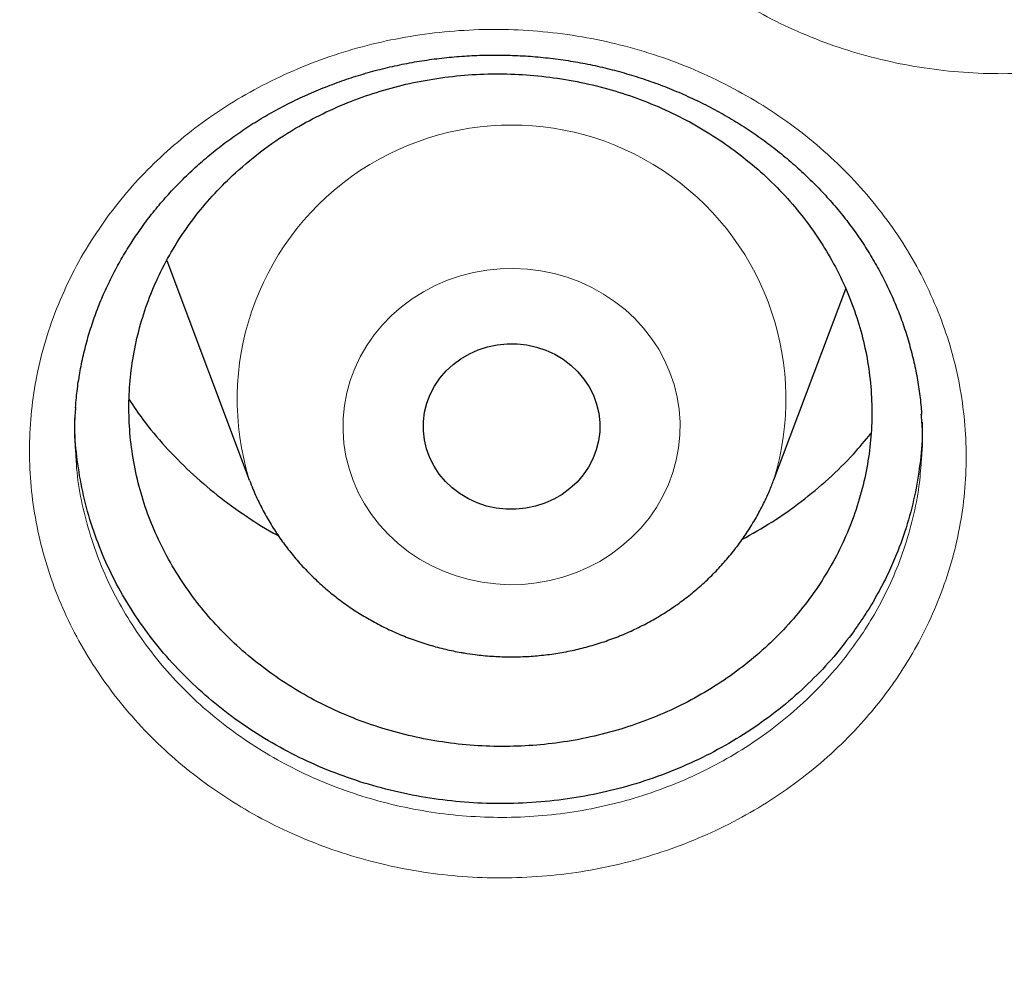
# Model space of a CAD drawing. Header units: millimetres. Extents: x 8 to 949, y 12 to 889.
# Tile 403 of 555: x 621.26 to 625.72, y 821.56 to 825.93. Entities that reach past the tile are written whole.
import ezdxf

# ---------------------------------------------------------------- set-up
doc = ezdxf.new("R2010")
doc.units = ezdxf.units.MM

msp = doc.modelspace()

# ---------------------------------------------------------------- linework, layer by layer
at = {"color": 7, "linetype": 'Continuous', "lineweight": 30}
for p, q in [((621.9241, 824.8396), (622.2979, 823.8462)), ((624.674, 823.8462), (624.9998, 824.712)), ((622.2989, 823.8435), (622.2979, 823.8462))]:
    msp.add_line(p, q, dxfattribs=at)
at = {"color": 252, "linetype": 'Continuous', "lineweight": 0, "flags": 128}
msp.add_lwpolyline([(623.3533, 823.3821), (623.2933, 823.3944), (623.2344, 823.4112), (623.1772, 823.4324), (623.122, 823.4578), (623.0692, 823.4873), (623.019, 823.5207), (622.9719, 823.5578), (622.9282, 823.5983), (622.888, 823.642), (622.8517, 823.6886), (622.8196, 823.7378), (622.7917, 823.7892), (622.7684, 823.8426), (622.7497, 823.8976), (622.7358, 823.9538), (622.7267, 824.0109), (622.7226, 824.0684), (622.7234, 824.1261), (622.7292, 824.1836), (622.7399, 824.2404), (622.7554, 824.2962), (622.7756, 824.3507), (622.8005, 824.4035), (622.8298, 824.4542), (622.8634, 824.5025), (622.901, 824.5482), (622.9424, 824.5909), (622.9873, 824.6303), (623.0354, 824.6662), (623.0865, 824.6983), (623.1402, 824.7265), (623.1961, 824.7505), (623.2539, 824.7702), (623.3132, 824.7855), (623.3736, 824.7963), (623.4347, 824.8025), (623.4962, 824.8041), (623.5576, 824.801), (623.6186, 824.7932), (623.6786, 824.7809), (623.7375, 824.7641), (623.7947, 824.743), (623.8499, 824.7175), (623.9027, 824.688), (623.9529, 824.6546), (624, 824.6175), (624.0438, 824.577), (624.0839, 824.5333), (624.1202, 824.4867), (624.1524, 824.4375), (624.1802, 824.3861), (624.2035, 824.3327), (624.2222, 824.2777), (624.2362, 824.2215), (624.2452, 824.1645), (624.2493, 824.1069), (624.2485, 824.0492), (624.2427, 823.9918), (624.232, 823.9349), (624.2165, 823.8791), (624.1963, 823.8246), (624.1714, 823.7719), (624.1421, 823.7211), (624.1085, 823.6728), (624.0709, 823.6271), (624.0295, 823.5845), (623.9846, 823.5451), (623.9365, 823.5092), (623.8854, 823.477), (623.8317, 823.4489), (623.7758, 823.4248), (623.718, 823.4051), (623.6587, 823.3898), (623.5983, 823.379), (623.5372, 823.3728), (623.4757, 823.3713), (623.4143, 823.3744), (623.3533, 823.3821)], dxfattribs=at)
at = {"color": 7, "linetype": 'Continuous', "lineweight": 30, "flags": 128}
msp.add_lwpolyline([(623.4165, 823.7181), (623.3728, 823.7277), (623.3306, 823.7419), (623.2903, 823.7603), (623.2525, 823.783), (623.2176, 823.8094), (623.186, 823.8393), (623.1583, 823.8724), (623.1347, 823.9082), (623.1155, 823.9462), (623.1009, 823.986), (623.0912, 824.0271), (623.0865, 824.069), (623.0867, 824.111), (623.092, 824.1528), (623.1023, 824.1938), (623.1174, 824.2334), (623.1371, 824.2712), (623.1612, 824.3067), (623.1894, 824.3395), (623.2213, 824.369), (623.2565, 824.3951), (623.2947, 824.4172), (623.3352, 824.4353), (623.3776, 824.4489), (623.4214, 824.458), (623.466, 824.4625), (623.5109, 824.4622), (623.5554, 824.4572), (623.5991, 824.4476), (623.6413, 824.4335), (623.6816, 824.415), (623.7195, 824.3924), (623.7543, 824.3659), (623.7859, 824.336), (623.8136, 824.3029), (623.8372, 824.2671), (623.8565, 824.2291), (623.871, 824.1893), (623.8807, 824.1482), (623.8855, 824.1064), (623.8852, 824.0643), (623.8799, 824.0225), (623.8696, 823.9815), (623.8545, 823.9419), (623.8348, 823.9041), (623.8107, 823.8686), (623.7825, 823.8359), (623.7506, 823.8063), (623.7154, 823.7803), (623.6773, 823.7581), (623.6367, 823.7401), (623.5943, 823.7264), (623.5505, 823.7173), (623.5059, 823.7129), (623.461, 823.7131), (623.4165, 823.7181)], dxfattribs=at)
at = {"color": 252, "linetype": 'Continuous', "lineweight": 0}
msp.add_arc((623.486, 824.2109), 1.2428, 342.9473, 197.0631, dxfattribs=at)
for points, knots in [([(628.0008, 880.2977), (627.5042, 880.2918), (626.5111, 880.2799), (625.0242, 880.1843), (623.5431, 880.0318), (622.0707, 879.8172), (620.6184, 879.544), (619.1888, 879.2136), (617.7842, 878.828), (616.3987, 878.3858), (615.0266, 877.8848), (613.6709, 877.3249), (612.3348, 876.706), (611.0291, 876.0325), (609.7561, 875.3058), (608.5258, 874.5319), (607.3398, 873.7134), (606.1995, 872.8528), (605.0998, 871.9468), (604.0365, 870.9914), (603.0124, 869.9874), (602.0305, 868.9358), (601.0988, 867.8448), (600.2192, 866.7164), (599.3982, 865.5597), (598.6363, 864.3776), (597.9338, 863.1732), (597.2873, 861.9413), (596.6947, 860.6768), (596.1581, 859.3816), (595.6798, 858.0575), (595.2641, 856.715), (594.9117, 855.3567), (594.625, 853.9933), (594.4032, 852.6277), (594.2455, 851.2627), (594.1508, 849.8925), (594.119, 848.5115), (594.1515, 847.1222), (594.2498, 845.7272), (594.4133, 844.3376), (594.6418, 842.9562), (594.933, 841.5936), (595.2851, 840.2524), (595.6962, 838.9346), (596.1675, 837.6347), (596.7015, 836.3474), (597.2982, 835.0755), (597.958, 833.822), (598.6759, 832.597), (599.4504, 831.4027), (600.2753, 830.2484), (601.1477, 829.1357), (602.065, 828.0658), (603.0306, 827.0341), (604.049, 826.0365), (605.1191, 825.0757), (606.24, 824.1545), (607.4029, 823.2804), (608.6056, 822.4551), (609.8385, 821.6849), (611.0984, 820.9701), (612.3822, 820.311), (613.6952, 819.7045), (615.043, 819.1484), (616.4236, 818.645), (617.8348, 818.1963), (619.2658, 817.8063), (620.7136, 817.4757), (622.1668, 817.2067), (623.6223, 816.9986), (625.0773, 816.8507), (626.5377, 816.7618), (628.0097, 816.7319), (629.4905, 816.7625), (630.9774, 816.8546), (632.4585, 817.008), (633.9309, 817.2224), (635.3833, 817.4957), (636.8129, 817.826), (638.2174, 818.2117), (639.6029, 818.6539), (640.975, 819.1548), (642.3307, 819.7147), (643.6668, 820.3337), (644.9726, 821.0072), (646.2455, 821.7339), (647.4758, 822.5078), (648.6618, 823.3263), (649.8022, 824.1869), (650.9018, 825.0928), (651.9652, 826.0483), (652.9893, 827.0523), (653.9712, 828.1038), (654.9028, 829.1949), (655.7825, 830.3233), (656.6035, 831.48), (657.3653, 832.662), (658.0678, 833.8665), (658.7143, 835.0983), (659.307, 836.3628), (659.8436, 837.6581), (660.3218, 838.9821), (660.7375, 840.3246), (661.0899, 841.683), (661.3766, 843.0464), (661.5984, 844.412), (661.7561, 845.777), (661.8509, 847.1471), (661.8827, 848.5281), (661.8501, 849.9175), (661.7519, 851.3124), (661.5883, 852.702), (661.3599, 854.0835), (661.0686, 855.446), (660.7165, 856.7873), (660.3054, 858.105), (659.8341, 859.4049), (659.3002, 860.6922), (658.7034, 861.9641), (658.0436, 863.2176), (657.3258, 864.4427), (656.5512, 865.637), (655.7263, 866.7912), (654.8539, 867.904), (653.9367, 868.9738), (652.971, 870.0055), (651.9526, 871.0032), (650.8825, 871.964), (649.7616, 872.8852), (648.5987, 873.7593), (647.396, 874.5845), (646.1631, 875.3548), (644.9032, 876.0696), (643.6194, 876.7287), (642.3064, 877.3352), (640.9586, 877.8912), (639.578, 878.3947), (638.1668, 878.8433), (636.7358, 879.2334), (635.288, 879.564), (633.8348, 879.8329), (632.3793, 880.0412), (630.9243, 880.1883), (629.4639, 880.2805), (628.4885, 880.292), (628.0008, 880.2977)], [0, 0, 0, 0, 0.007, 0.014, 0.021, 0.028, 0.035, 0.041875, 0.04875, 0.055625, 0.0625, 0.0695, 0.0765, 0.0835, 0.0905, 0.0975, 0.104375, 0.11125, 0.118125, 0.125, 0.132, 0.139, 0.146, 0.153, 0.16, 0.166875, 0.17375, 0.180625, 0.1875, 0.1945, 0.2015, 0.2085, 0.2155, 0.2225, 0.229375, 0.23625, 0.243125, 0.25, 0.257, 0.264, 0.271, 0.278, 0.285, 0.291875, 0.29875, 0.305625, 0.3125, 0.3195, 0.3265, 0.3335, 0.3405, 0.3475, 0.354375, 0.36125, 0.368125, 0.375, 0.382, 0.389, 0.396, 0.403, 0.41, 0.416875, 0.42375, 0.430625, 0.4375, 0.4445, 0.4515, 0.4585, 0.4655, 0.4725, 0.479375, 0.48625, 0.493125, 0.5, 0.507, 0.514, 0.521, 0.528, 0.535, 0.541875, 0.54875, 0.555625, 0.5625, 0.5695, 0.5765, 0.5835, 0.5905, 0.5975, 0.604375, 0.61125, 0.618125, 0.625, 0.632, 0.639, 0.646, 0.653, 0.66, 0.666875, 0.67375, 0.680625, 0.6875, 0.6945, 0.7015, 0.7085, 0.7155, 0.7225, 0.729375, 0.73625, 0.743125, 0.75, 0.757, 0.764, 0.771, 0.778, 0.785, 0.791875, 0.79875, 0.805625, 0.8125, 0.8195, 0.8265, 0.8335, 0.8405, 0.8475, 0.854375, 0.86125, 0.868125, 0.875, 0.882, 0.889, 0.896, 0.903, 0.91, 0.916875, 0.92375, 0.930625, 0.9375, 0.9445, 0.9515, 0.9585, 0.9655, 0.9725, 0.979375, 0.98625, 0.993125, 1, 1, 1, 1]), ([(623.9028, 828.6542), (623.9346, 828.6977), (623.9982, 828.7847), (624.1083, 828.9058), (624.2278, 829.0189), (624.3586, 829.124), (624.5006, 829.2197), (624.6529, 829.3053), (624.8125, 829.3791), (624.9782, 829.4403), (625.1489, 829.4881), (625.3235, 829.5227), (625.5007, 829.544), (625.6792, 829.5517), (625.8579, 829.5454), (626.0357, 829.5254), (626.2111, 829.492), (626.3825, 829.4454), (626.5487, 829.3857), (626.7089, 829.3135), (626.8621, 829.2295), (627.0071, 829.1342), (627.1426, 829.0277), (627.2682, 828.9111), (627.3828, 828.7853), (627.4852, 828.6515), (627.5746, 828.5103), (627.6507, 828.3627), (627.7132, 828.2099), (627.7615, 828.053), (627.7947, 827.8927), (627.8131, 827.7302), (627.8166, 827.5669), (627.8052, 827.4041), (627.7783, 827.2428), (627.7366, 827.084), (627.6805, 826.929), (627.6145, 826.7878), (627.5415, 826.6605), (627.4645, 826.5462), (627.3728, 826.4292), (627.2643, 826.3115), (627.1376, 826.1954), (627.0007, 826.0894), (626.8547, 825.9946), (626.7004, 825.912), (626.5392, 825.8413), (626.372, 825.7831), (626.2001, 825.738), (626.0244, 825.7065), (625.8462, 825.6886), (625.6668, 825.6843), (625.4881, 825.6938), (625.3111, 825.7172), (625.1369, 825.7541), (624.9666, 825.8039), (624.8016, 825.8665), (624.6429, 825.9418), (624.4915, 826.0291), (624.3485, 826.1275), (624.2152, 826.2363), (624.0926, 826.3552), (623.9813, 826.483), (623.882, 826.6188), (623.7956, 826.7615), (623.7229, 826.9105), (623.6641, 827.0647), (623.6195, 827.2228), (623.5897, 827.3834), (623.5752, 827.5457), (623.5755, 827.7087), (623.5906, 827.871), (623.6211, 828.0335), (623.6678, 828.1951), (623.7308, 828.3545), (623.8077, 828.509), (623.8711, 828.6059), (623.9028, 828.6542)], [0, 0, 0, 0, 0.0129287, 0.0259004, 0.0388723, 0.0518013, 0.0652144, 0.0786758, 0.0921372, 0.1055504, 0.1189289, 0.1323552, 0.1457818, 0.1591609, 0.1725591, 0.1860055, 0.1994519, 0.2128501, 0.2262057, 0.2396085, 0.2530109, 0.2663659, 0.2797675, 0.2932171, 0.3066666, 0.320068, 0.3334503, 0.3468801, 0.3603096, 0.3736916, 0.3871119, 0.4005802, 0.4140487, 0.4274693, 0.4408968, 0.4543724, 0.4678481, 0.4812757, 0.492332, 0.5034016, 0.5144576, 0.5279285, 0.5414478, 0.5549658, 0.568435, 0.5818412, 0.5952951, 0.6087486, 0.6221543, 0.6355783, 0.6490507, 0.6625231, 0.6759472, 0.6893156, 0.7027317, 0.7161477, 0.7295161, 0.7429045, 0.7563407, 0.769777, 0.7831653, 0.7965491, 0.8099807, 0.8234122, 0.836796, 0.850194, 0.8636399, 0.8770854, 0.890483, 0.9038738, 0.917312, 0.9307492, 0.9441386, 0.9580774, 0.9720697, 0.9860617, 1, 1, 1, 1]), ([(621.6546, 825.0364), (621.6872, 825.0787), (621.7525, 825.1633), (621.8647, 825.2805), (621.986, 825.3898), (622.1187, 825.4911), (622.2625, 825.5832), (622.4169, 825.6652), (622.5783, 825.7353), (622.7454, 825.7927), (622.9173, 825.8367), (623.0928, 825.8675), (623.2706, 825.8849), (623.4494, 825.8889), (623.6281, 825.8789), (623.8056, 825.8553), (623.9804, 825.8184), (624.1509, 825.7685), (624.3159, 825.7055), (624.4747, 825.6304), (624.6261, 825.5437), (624.7691, 825.4459), (624.9024, 825.3372), (625.0255, 825.2186), (625.1375, 825.0912), (625.2371, 824.956), (625.3234, 824.8137), (625.3965, 824.6654), (625.4558, 824.5122), (625.5008, 824.3551), (625.5306, 824.195), (625.5456, 824.033), (625.5457, 823.8705), (625.5307, 823.7088), (625.5004, 823.5489), (625.4553, 823.3918), (625.3958, 823.2387), (625.3267, 823.0996), (625.251, 822.9744), (625.1715, 822.8622), (625.0772, 822.7477), (624.966, 822.6328), (624.8367, 822.5199), (624.6973, 822.4173), (624.5491, 822.326), (624.393, 822.247), (624.23, 822.1801), (624.0614, 822.1256), (623.8883, 822.0843), (623.7118, 822.0567), (623.533, 822.0427), (623.3534, 822.0422), (623.1747, 822.0553), (622.9982, 822.0823), (622.8247, 822.1226), (622.6554, 822.1757), (622.4916, 822.2414), (622.3345, 822.3196), (622.1849, 822.4096), (622.044, 822.5104), (621.9129, 822.6214), (621.7929, 822.7421), (621.6843, 822.8715), (621.5878, 823.0086), (621.5044, 823.1523), (621.4348, 823.302), (621.3793, 823.4565), (621.338, 823.6146), (621.3116, 823.775), (621.3005, 823.9368), (621.3043, 824.0988), (621.3228, 824.26), (621.3568, 824.4214), (621.4073, 824.5819), (621.4743, 824.7402), (621.5554, 824.8931), (621.6215, 824.9887), (621.6546, 825.0364)], [0, 0, 0, 0, 0.012848, 0.025738, 0.038628, 0.051476, 0.064894, 0.07836, 0.091826, 0.105243, 0.118622, 0.132049, 0.145476, 0.158856, 0.17225, 0.185692, 0.199134, 0.212528, 0.225876, 0.239272, 0.252667, 0.266015, 0.27941, 0.292852, 0.306295, 0.31969, 0.333068, 0.346495, 0.359921, 0.373299, 0.38672, 0.40019, 0.413659, 0.427081, 0.440514, 0.453995, 0.467477, 0.48091, 0.491975, 0.503053, 0.514118, 0.527594, 0.541118, 0.554641, 0.568116, 0.581526, 0.594984, 0.608441, 0.621851, 0.635274, 0.648746, 0.662217, 0.67564, 0.689003, 0.702413, 0.715824, 0.729186, 0.742567, 0.755996, 0.769425, 0.782806, 0.796184, 0.809609, 0.823034, 0.836412, 0.849808, 0.863251, 0.876694, 0.89009, 0.903483, 0.916924, 0.930364, 0.943756, 0.95779, 0.971878, 0.985967, 1, 1, 1, 1]), ([(621.5121, 823.9581), (621.5136, 823.9317), (621.5178, 823.8569), (621.5397, 823.7345), (621.5765, 823.5923), (621.6269, 823.4533), (621.6896, 823.3185), (621.7651, 823.189), (621.8524, 823.0653), (621.9507, 822.9486), (622.0593, 822.8396), (622.1779, 822.7395), (622.3055, 822.6484), (622.4409, 822.5672), (622.5831, 822.4966), (622.7314, 822.4372), (622.8846, 822.3892), (623.0417, 822.3528), (623.2016, 822.3283), (623.3633, 822.3164), (623.5259, 822.3167), (623.6877, 822.3293), (623.8475, 822.3541), (624.0042, 822.3913), (624.1568, 822.4403), (624.3043, 822.5006), (624.4457, 822.5719), (624.5798, 822.6541), (624.7059, 822.7466), (624.8229, 822.8483), (624.9235, 822.9518), (625.0088, 823.0551), (625.0807, 823.1561), (625.1492, 823.2689), (625.2117, 823.3943), (625.2656, 823.5322), (625.306, 823.6739), (625.3325, 823.8064), (625.339, 823.892), (625.3417, 823.9289)], [0, 0, 0, 0, 0.015167, 0.042988, 0.070907, 0.098827, 0.126648, 0.154495, 0.182442, 0.210388, 0.238235, 0.266088, 0.294041, 0.321994, 0.349848, 0.377665, 0.405582, 0.433498, 0.461316, 0.489255, 0.517295, 0.545335, 0.573274, 0.601195, 0.629216, 0.657238, 0.68516, 0.71321, 0.741361, 0.769516, 0.797569, 0.820596, 0.843651, 0.866678, 0.89464, 0.922703, 0.950764, 0.978726, 1, 1, 1, 1])]:
    msp.add_open_spline(points, degree=3, knots=knots, dxfattribs=at)
at = {"color": 7, "linetype": 'Continuous', "lineweight": 30}
for points, knots in [([(593.1495, 851.204), (593.1478, 851.1811), (593.1443, 851.1328), (593.1392, 851.0565), (593.1335, 850.9687), (593.1272, 850.8686), (593.1203, 850.7562), (593.1133, 850.635), (593.1062, 850.5043), (593.0993, 850.3651), (593.0927, 850.2174), (593.0856, 850.0397), (593.0785, 849.8295), (593.0721, 849.5844), (593.0675, 849.3231), (593.065, 849.0455), (593.0651, 848.7519), (593.0683, 848.4421), (593.0751, 848.1161), (593.0845, 847.8191), (593.0953, 847.5548), (593.106, 847.3317), (593.1181, 847.1144), (593.1309, 846.909), (593.1444, 846.7128), (593.1583, 846.5266), (593.1726, 846.3508), (593.1866, 846.1894), (593.2, 846.0424), (593.2128, 845.9099), (593.2244, 845.7936), (593.2349, 845.6929), (593.244, 845.6075), (593.252, 845.5348), (593.2587, 845.4748), (593.2637, 845.4305), (593.2672, 845.3994), (593.27, 845.3756), (593.2731, 845.3491), (593.2771, 845.315), (593.282, 845.2729), (593.2879, 845.2237), (593.2957, 845.1596), (593.3057, 845.0787), (593.3184, 844.9791), (593.333, 844.8674), (593.3502, 844.7386), (593.3706, 844.5923), (593.3937, 844.4316), (593.4186, 844.2654), (593.4444, 844.0986), (593.4711, 843.9323), (593.4986, 843.7666), (593.527, 843.6015), (593.5768, 843.3201), (593.6514, 842.9244), (593.7522, 842.4342), (593.8568, 841.9634), (593.965, 841.5077), (594.0823, 841.0451), (594.1901, 840.6457), (594.2849, 840.3108), (594.3635, 840.042), (594.4453, 839.7713), (594.5183, 839.5375), (594.5794, 839.3465), (594.6257, 839.2043), (594.6673, 839.0784), (594.7041, 838.9687), (594.7357, 838.8753), (594.7621, 838.798), (594.7833, 838.7365), (594.802, 838.6826), (594.822, 838.6252), (594.8468, 838.5544), (594.8776, 838.4674), (594.9143, 838.3647), (594.9572, 838.246), (595.0051, 838.1154), (595.0577, 837.9738), (595.115, 837.822), (595.1783, 837.6568), (595.248, 837.4783), (595.3318, 837.2675), (595.4278, 837.0312), (595.534, 836.7767), (595.6508, 836.5031), (595.7781, 836.2129), (595.9157, 835.9083), (596.0508, 835.6175), (596.1837, 835.3385), (596.314, 835.0715), (596.4414, 834.8165), (596.5646, 834.5753), (596.6831, 834.3478), (596.7968, 834.1337), (596.9052, 833.933), (597.0937, 833.5899), (597.3713, 833.1016), (597.6485, 832.639), (597.829, 832.3468), (597.9062, 832.223), (597.9841, 832.0993), (598.0626, 831.9759), (598.1418, 831.8526), (598.2217, 831.7295), (598.301, 831.6086), (598.3719, 831.5013), (598.432, 831.4113), (598.4797, 831.3402), (598.5201, 831.2803), (598.5532, 831.2315), (598.5788, 831.1938), (598.6003, 831.1623), (598.6221, 831.1303), (598.6487, 831.0914), (598.6843, 831.0397), (598.7297, 830.974), (598.7859, 830.893), (598.8512, 830.7996), (598.9257, 830.6939), (599.0096, 830.5759), (599.098, 830.4527), (599.1901, 830.3257), (599.2852, 830.1958), (599.3878, 830.0572), (599.4979, 829.9101), (599.6157, 829.7545), (599.741, 829.5911), (599.9074, 829.377), (600.1117, 829.119), (600.3514, 828.8234), (600.5977, 828.5265), (600.8504, 828.2292), (601.1087, 827.9324), (601.3612, 827.649), (601.6075, 827.3786), (601.8472, 827.1211), (602.0759, 826.8805), (602.2932, 826.6562), (602.4993, 826.4473), (602.6983, 826.2489), (602.89, 826.0609), (603.0909, 825.867), (603.3016, 825.6671), (603.5263, 825.4577), (603.7524, 825.2509), (603.9838, 825.0429), (604.2207, 824.8341), (604.4631, 824.6243), (604.7041, 824.4198), (604.9434, 824.2205), (605.1805, 824.0264), (605.4225, 823.832), (605.6694, 823.6374), (605.9206, 823.443), (606.1427, 823.2744), (606.3289, 823.1352), (606.4731, 823.0287), (606.6023, 822.9341), (606.7166, 822.8513), (606.8067, 822.7865), (606.8753, 822.7374), (606.9251, 822.702), (606.9661, 822.6728), (606.998, 822.6502), (607.0255, 822.6308), (607.0597, 822.6067), (607.1077, 822.573), (607.1719, 822.528), (607.2496, 822.4739), (607.3408, 822.4108), (607.4457, 822.3388), (607.5643, 822.2579), (607.6969, 822.1685), (607.91, 822.0261), (608.2023, 821.8344), (608.5724, 821.5983), (608.9502, 821.3638), (609.3355, 821.1313), (609.7283, 820.9011), (610.1286, 820.6733), (610.5365, 820.4482), (610.9883, 820.2065), (611.4859, 819.9499), (612.0313, 819.6802), (612.5873, 819.417), (613.1497, 819.1625), (613.752, 818.9024), (614.3916, 818.6404), (615.0681, 818.3792), (615.7421, 818.1345), (616.4128, 817.9058), (617.0798, 817.6927), (617.7304, 817.4985), (618.364, 817.3219), (618.9805, 817.1615), (619.5939, 817.0132), (620.2063, 816.876), (620.8761, 816.7379), (621.6048, 816.6022), (622.3928, 816.4728), (623.1837, 816.3604), (623.9771, 816.2649), (624.7679, 816.187), (625.5556, 816.1263), (626.3398, 816.0825), (627.1248, 816.0554), (627.9151, 816.045), (628.7102, 816.0517), (629.5096, 816.0758), (630.3082, 816.1173), (631.1057, 816.1759), (631.8967, 816.2512), (632.6812, 816.3428), (633.4594, 816.4504), (634.2368, 816.5746), (635.0185, 816.7165), (635.8041, 816.8767), (636.5931, 817.0556), (637.3805, 817.2524), (638.1657, 817.4672), (638.892, 817.6833), (639.5604, 817.8968), (640.1739, 818.1049), (640.7903, 818.3263), (641.4115, 818.5625), (642.0179, 818.8061), (642.6091, 819.0562), (643.1847, 819.3115), (643.7629, 819.5805), (644.3434, 819.8632), (644.9258, 820.16), (645.5097, 820.4713), (645.9836, 820.7353), (646.3463, 820.944), (646.5946, 821.0895), (646.8327, 821.2317), (647.0596, 821.3695), (647.2753, 821.5027), (647.4799, 821.631), (647.6796, 821.7581), (647.8736, 821.8834), (648.0614, 822.0064), (648.2365, 822.1227), (648.3989, 822.2319), (648.5332, 822.3232), (648.6418, 822.3978), (648.7273, 822.4568), (648.8073, 822.5124), (648.8794, 822.5628), (648.9415, 822.6064), (648.9916, 822.6418), (649.0335, 822.6714), (649.0748, 822.7007), (649.1227, 822.7348), (649.1801, 822.7759), (649.2457, 822.823), (649.3181, 822.8753), (649.4126, 822.9438), (649.5317, 823.031), (649.678, 823.1391), (649.8382, 823.2589), (650.0121, 823.3906), (650.1996, 823.5345), (650.4003, 823.6909), (650.6141, 823.86), (650.8404, 824.0422), (651.0792, 824.2377), (651.3299, 824.447), (651.5886, 824.6673), (651.8487, 824.8934), (652.104, 825.1198), (652.3815, 825.371), (652.6789, 825.6466), (652.9937, 825.946), (653.295, 826.24), (653.5906, 826.5357), (653.8799, 826.8323), (654.1624, 827.1293), (654.4308, 827.4184), (654.6855, 827.6991), (654.9269, 827.9712), (655.1701, 828.2512), (655.4202, 828.5458), (655.6823, 828.8623), (655.9472, 829.1904), (656.2259, 829.5448), (656.5178, 829.927), (656.745, 830.234), (656.8984, 830.4456), (656.976, 830.5535), (657.0491, 830.656), (657.1155, 830.75), (657.175, 830.8347), (657.2278, 830.9103), (657.2738, 830.9766), (657.3131, 831.0336), (657.3459, 831.0812), (657.3721, 831.1195), (657.3937, 831.151), (657.4159, 831.1836), (657.4431, 831.2236), (657.4775, 831.2743), (657.5177, 831.3339), (657.5702, 831.4121), (657.6364, 831.5114), (657.7176, 831.6344), (657.8085, 831.7734), (657.9087, 831.9284), (658.018, 832.0998), (658.1335, 832.2836), (658.2548, 832.4794), (658.381, 832.6866), (658.5124, 832.9061), (658.6449, 833.1315), (658.8074, 833.4132), (658.9942, 833.7455), (659.2013, 834.1258), (659.3953, 834.4936), (659.5767, 834.8484), (659.7461, 835.1899), (659.9039, 835.5179), (660.0509, 835.832), (660.1889, 836.1357), (660.3221, 836.4368), (660.4679, 836.7762), (660.6276, 837.1609), (660.7998, 837.5935), (660.9268, 837.9271), (661.0101, 838.1524), (661.0493, 838.2597), (661.0843, 838.3565), (661.1148, 838.4416), (661.1408, 838.5149), (661.1634, 838.5789), (661.182, 838.6321), (661.1969, 838.6747), (661.2095, 838.7111), (661.2242, 838.7536), (661.2434, 838.8095), (661.2672, 838.8791), (661.2943, 838.959), (661.3244, 839.049), (661.3577, 839.149), (661.3966, 839.2676), (661.4414, 839.4063), (661.4924, 839.5667), (661.547, 839.7417), (661.6049, 839.9317), (661.6655, 840.1351), (661.7276, 840.3491), (661.7897, 840.5688), (661.8505, 840.7903), (661.9493, 841.1605), (662.0795, 841.679), (662.2316, 842.3461), (662.3443, 842.8947), (662.4255, 843.3245), (662.4806, 843.6334), (662.5311, 843.9341), (662.5767, 844.2217), (662.6127, 844.4632), (662.6408, 844.6616), (662.6624, 844.82), (662.6824, 844.972), (662.6977, 845.0935), (662.7088, 845.183), (662.7155, 845.239), (662.7209, 845.2842), (662.725, 845.3185), (662.7279, 845.3432), (662.7309, 845.3689), (662.7349, 845.404), (662.7408, 845.4558), (662.7483, 845.5225), (662.7573, 845.6042), (662.7676, 845.7008), (662.7791, 845.8124), (662.7965, 845.9877), (662.8186, 846.2262), (662.8437, 846.5276), (662.8667, 846.8426), (662.8872, 847.1711), (662.9049, 847.5133), (662.9198, 847.884), (662.9309, 848.2845), (662.9368, 848.7159), (662.9366, 849.0809), (662.9333, 849.3709), (662.9296, 849.5768), (662.9247, 849.7725), (662.919, 849.9573), (662.9122, 850.1455), (662.9041, 850.3347), (662.8949, 850.5229), (662.8856, 850.6933), (662.8765, 850.8459), (662.8678, 850.9809), (662.8599, 851.0981), (662.8545, 851.1707), (662.8521, 851.204)], [0, 0, 0, 0, 0.0006002, 0.0012692, 0.0020128, 0.0029471, 0.0039857, 0.0051204, 0.0063345, 0.0076279, 0.0090004, 0.0104521, 0.0125774, 0.0148526, 0.0172774, 0.019852, 0.0225763, 0.0254503, 0.028474, 0.0316474, 0.0337187, 0.0358343, 0.0378624, 0.0397716, 0.041562, 0.0433311, 0.0449665, 0.0464683, 0.0478364, 0.0490709, 0.0501717, 0.0510871, 0.0518838, 0.0525616, 0.0531206, 0.0535608, 0.0538025, 0.05399, 0.0542257, 0.0545453, 0.0549432, 0.0554026, 0.0559226, 0.0567366, 0.0576652, 0.0587083, 0.0598661, 0.0612713, 0.0628076, 0.0643726, 0.0659334, 0.06749, 0.0690425, 0.0705908, 0.072135, 0.0769608, 0.0817456, 0.085991, 0.0903009, 0.0946998, 0.0991878, 0.1017399, 0.10432, 0.1069279, 0.1095552, 0.1110888, 0.1124659, 0.1136867, 0.1147511, 0.115659, 0.1164105, 0.1170057, 0.1174557, 0.1179854, 0.1186824, 0.1195285, 0.1205322, 0.1216936, 0.1230126, 0.1243708, 0.1258634, 0.1274905, 0.129252, 0.131148, 0.1337463, 0.1362828, 0.138749, 0.1419418, 0.1450086, 0.1479493, 0.1507639, 0.153506, 0.1561169, 0.1585965, 0.1609449, 0.163162, 0.165248, 0.167204, 0.1739014, 0.1806415, 0.1819705, 0.1833011, 0.1846334, 0.1859673, 0.1873028, 0.18864, 0.1899788, 0.191253, 0.1921547, 0.1929346, 0.1935927, 0.194129, 0.1945435, 0.1948386, 0.1951701, 0.1955992, 0.1961266, 0.1968834, 0.1977802, 0.1988171, 0.1999941, 0.2013111, 0.2027682, 0.2041286, 0.2055919, 0.2071581, 0.2088271, 0.210599, 0.2124738, 0.2144343, 0.2179813, 0.2214295, 0.2247789, 0.228465, 0.2320236, 0.2354546, 0.238758, 0.2419339, 0.2449822, 0.2477396, 0.2503836, 0.2529143, 0.2553317, 0.2576358, 0.260453, 0.2631667, 0.2659194, 0.2687131, 0.2715477, 0.2744232, 0.2773397, 0.2800492, 0.282793, 0.2855713, 0.2883841, 0.2912312, 0.29409, 0.2958607, 0.2974611, 0.2988911, 0.3001508, 0.3012402, 0.3018613, 0.3024093, 0.3028744, 0.303208, 0.303456, 0.3037747, 0.3043282, 0.305027, 0.3058709, 0.30686, 0.3079943, 0.3092737, 0.3106983, 0.3122681, 0.3161242, 0.3200332, 0.3239867, 0.3279846, 0.3320268, 0.3361135, 0.3402445, 0.34442, 0.3497321, 0.3551143, 0.3605666, 0.3660438, 0.3714685, 0.377935, 0.3843236, 0.3906338, 0.3968658, 0.4030197, 0.4090954, 0.4147526, 0.4203403, 0.4258591, 0.4313502, 0.4368411, 0.4438295, 0.4508178, 0.4578059, 0.4647939, 0.4717817, 0.4786447, 0.4855076, 0.4923705, 0.4992336, 0.5062215, 0.5132092, 0.5201969, 0.5271846, 0.5341724, 0.5410356, 0.5479014, 0.5547886, 0.5617012, 0.5687655, 0.5758562, 0.582973, 0.5901162, 0.5972856, 0.6029372, 0.6086155, 0.6143768, 0.6202297, 0.626174, 0.6316572, 0.6372159, 0.6428503, 0.6485603, 0.654346, 0.6602074, 0.6661445, 0.6687788, 0.6713477, 0.6738114, 0.67617, 0.6784235, 0.6805718, 0.6826149, 0.6847409, 0.6867397, 0.6886111, 0.6903554, 0.6919723, 0.692952, 0.6938783, 0.6947512, 0.6955563, 0.6962348, 0.6967805, 0.6971966, 0.6976092, 0.6981338, 0.6987706, 0.6994986, 0.7002961, 0.701163, 0.7026244, 0.7042486, 0.7060355, 0.7079852, 0.7100976, 0.7123729, 0.7148108, 0.7174116, 0.7201752, 0.7231016, 0.7261903, 0.7293146, 0.7323771, 0.7353776, 0.7394022, 0.7433096, 0.7470999, 0.7507729, 0.7546078, 0.758306, 0.7618675, 0.7652924, 0.7685806, 0.7717322, 0.775356, 0.7790751, 0.7828975, 0.7868235, 0.7913434, 0.7959931, 0.7972324, 0.7984694, 0.7996199, 0.8006663, 0.8016087, 0.8024471, 0.8031814, 0.8038116, 0.8043378, 0.80476, 0.8050781, 0.8053807, 0.8058366, 0.8063989, 0.8070547, 0.8078005, 0.8089725, 0.8103147, 0.811827, 0.8135094, 0.815362, 0.8173847, 0.8194477, 0.821662, 0.8240275, 0.8264501, 0.8288238, 0.8329408, 0.8369017, 0.8407065, 0.8443552, 0.8478478, 0.8511843, 0.8543646, 0.8573888, 0.8603672, 0.863429, 0.8675652, 0.8718449, 0.8762683, 0.8774111, 0.8784742, 0.8794215, 0.880253, 0.8809687, 0.8815687, 0.8821271, 0.8825246, 0.8828148, 0.8831907, 0.8837666, 0.8844458, 0.8852221, 0.8860955, 0.887066, 0.8881336, 0.8895429, 0.891092, 0.892781, 0.8946098, 0.8965785, 0.8986477, 0.9007711, 0.9028889, 0.9050009, 0.9113659, 0.9176783, 0.923938, 0.9268708, 0.9297918, 0.9326291, 0.935319, 0.9378617, 0.9393998, 0.9408785, 0.9422978, 0.9436549, 0.9442793, 0.944802, 0.9452231, 0.9455425, 0.9457603, 0.9459166, 0.9462603, 0.9467431, 0.9473651, 0.9481263, 0.9490266, 0.9500661, 0.9512448, 0.9539234, 0.9567268, 0.9596548, 0.9627074, 0.9658846, 0.9691864, 0.9730323, 0.9770346, 0.9811932, 0.9831925, 0.9851078, 0.9869197, 0.9886283, 0.9902336, 0.9921313, 0.9938611, 0.9954232, 0.9968178, 0.9980451, 0.9991056, 1, 1, 1, 1]), ([(595.5592, 846.7631), (595.5601, 846.7485), (595.5679, 846.6155), (595.5868, 846.3643), (595.6163, 846.0096), (595.6506, 845.6552), (595.6892, 845.3012), (595.7323, 844.9476), (595.7797, 844.5945), (595.8315, 844.242), (595.8877, 843.8901), (595.9483, 843.5388), (596.0132, 843.1882), (596.0825, 842.8383), (596.1562, 842.4892), (596.2341, 842.141), (596.3164, 841.7936), (596.403, 841.4471), (596.4939, 841.1017), (596.5891, 840.7572), (596.6886, 840.4138), (596.7923, 840.0715), (596.9003, 839.7304), (597.0125, 839.3904), (597.1289, 839.0518), (597.2495, 838.7144), (597.3743, 838.3784), (597.5033, 838.0437), (597.6364, 837.7105), (597.7737, 837.3788), (597.915, 837.0486), (598.0605, 836.7199), (598.2101, 836.3929), (598.3637, 836.0675), (598.5213, 835.7439), (598.6829, 835.422), (598.8486, 835.1018), (599.0182, 834.7836), (599.1917, 834.4672), (599.3692, 834.1527), (599.5506, 833.8401), (599.7358, 833.5296), (599.9249, 833.2212), (600.1178, 832.9148), (600.3145, 832.6105), (600.515, 832.3085), (600.7192, 832.0086), (600.9271, 831.711), (601.1387, 831.4157), (601.354, 831.1228), (601.5729, 830.8322), (601.7954, 830.544), (602.0214, 830.2583), (602.251, 829.9751), (602.4841, 829.6944), (602.7207, 829.4162), (602.9607, 829.1407), (603.2042, 828.8679), (603.451, 828.5977), (603.7011, 828.3302), (603.9546, 828.0655), (604.2113, 827.8036), (604.4713, 827.5445), (604.7344, 827.2883), (605.0008, 827.035), (605.2702, 826.7846), (605.5428, 826.5372), (605.8184, 826.2928), (606.097, 826.0514), (606.3787, 825.8131), (606.6632, 825.5779), (606.9507, 825.3458), (607.241, 825.1169), (607.5342, 824.8912), (607.8301, 824.6687), (608.1288, 824.4494), (608.4302, 824.2335), (608.7343, 824.0208), (609.041, 823.8115), (609.3503, 823.6056), (609.6621, 823.4031), (609.9764, 823.204), (610.2931, 823.0083), (610.6123, 822.8161), (610.9338, 822.6275), (611.2577, 822.4424), (611.5838, 822.2608), (611.9122, 822.0828), (612.2428, 821.9085), (612.5755, 821.7377), (612.9103, 821.5706), (613.2471, 821.4072), (613.586, 821.2475), (613.9268, 821.0915), (614.2696, 820.9393), (614.6142, 820.7908), (614.9607, 820.6461), (615.3089, 820.5052), (615.6588, 820.3682), (616.0104, 820.2349), (616.3637, 820.1056), (616.7185, 819.9801), (617.0749, 819.8585), (617.4328, 819.7408), (617.7921, 819.627), (618.1528, 819.5172), (618.5148, 819.4113), (618.8782, 819.3095), (619.2427, 819.2116), (619.6085, 819.1177), (619.9754, 819.0278), (620.3434, 818.9419), (620.7124, 818.8601), (621.0825, 818.7823), (621.4534, 818.7085), (621.8253, 818.6389), (622.198, 818.5733), (622.5715, 818.5118), (622.9457, 818.4544), (623.3207, 818.4011), (623.6962, 818.3519), (624.0724, 818.3068), (624.449, 818.2659), (624.8262, 818.229), (625.2038, 818.1963), (625.5818, 818.1678), (625.9601, 818.1433), (626.3387, 818.1231), (626.7175, 818.1069), (627.0965, 818.095), (627.4756, 818.0871), (627.8548, 818.0835), (628.234, 818.0839), (628.6131, 818.0886), (628.9922, 818.0974), (629.3712, 818.1103), (629.7499, 818.1274), (630.1285, 818.1486), (630.5067, 818.174), (630.8846, 818.2035), (631.2621, 818.2371), (631.6392, 818.2749), (632.0157, 818.3168), (632.3918, 818.3628), (632.7672, 818.413), (633.1419, 818.4672), (633.516, 818.5256), (633.8893, 818.588), (634.2619, 818.6545), (634.6335, 818.7251), (635.0043, 818.7998), (635.3741, 818.8785), (635.7429, 818.9613), (636.1107, 819.0481), (636.4773, 819.1389), (636.8428, 819.2337), (637.2071, 819.3325), (637.5701, 819.4353), (637.9319, 819.5421), (638.2923, 819.6528), (638.6512, 819.7675), (639.0088, 819.8861), (639.3648, 820.0086), (639.7193, 820.135), (640.0722, 820.2652), (640.4234, 820.3993), (640.773, 820.5373), (641.1208, 820.6791), (641.4668, 820.8246), (641.811, 820.974), (642.1534, 821.1271), (642.4937, 821.2839), (642.8322, 821.4445), (643.1686, 821.6088), (643.5029, 821.7767), (643.8351, 821.9483), (644.1652, 822.1235), (644.4931, 822.3023), (644.8187, 822.4847), (645.142, 822.6706), (645.463, 822.8601), (645.7816, 823.053), (646.0978, 823.2495), (646.4116, 823.4494), (646.7228, 823.6527), (647.0315, 823.8594), (647.3376, 824.0695), (647.641, 824.2829), (647.9418, 824.4996), (648.2399, 824.7196), (648.5352, 824.9429), (648.8277, 825.1693), (649.1174, 825.399), (649.4042, 825.6318), (649.6881, 825.8677), (649.9691, 826.1068), (650.247, 826.3489), (650.5219, 826.594), (650.7938, 826.8421), (651.0625, 827.0932), (651.3282, 827.3472), (651.5906, 827.604), (651.8498, 827.8638), (652.1058, 828.1263), (652.3585, 828.3917), (652.6079, 828.6598), (652.8539, 828.9306), (653.0966, 829.2041), (653.3358, 829.4802), (653.5716, 829.7589), (653.8039, 830.0402), (654.0327, 830.324), (654.2579, 830.6103), (654.4796, 830.8991), (654.6977, 831.1902), (654.9121, 831.4837), (655.1229, 831.7796), (655.3299, 832.0777), (655.5333, 832.3781), (655.7329, 832.6806), (655.9287, 832.9854), (656.1208, 833.2923), (656.309, 833.6012), (656.4933, 833.9122), (656.6738, 834.2252), (656.8504, 834.5401), (657.023, 834.857), (657.1917, 835.1757), (657.3564, 835.4962), (657.5171, 835.8186), (657.6738, 836.1426), (657.8265, 836.4684), (657.9751, 836.7958), (658.1196, 837.1248), (658.2601, 837.4554), (658.3964, 837.7875), (658.5285, 838.121), (658.6566, 838.456), (658.7804, 838.7924), (658.9001, 839.13), (659.0155, 839.469), (659.1267, 839.8092), (659.2337, 840.1506), (659.3365, 840.4932), (659.4349, 840.8368), (659.5291, 841.1816), (659.619, 841.5273), (659.7046, 841.874), (659.7859, 842.2216), (659.8629, 842.57), (659.9355, 842.9193), (660.0038, 843.2693), (660.0677, 843.6201), (660.1273, 843.9715), (660.1825, 844.3236), (660.2333, 844.6763), (660.2797, 845.0295), (660.3217, 845.3831), (660.3594, 845.7372), (660.3925, 846.0917), (660.4204, 846.4312), (660.4351, 846.6526), (660.4419, 846.7556)], [0, 0, 0, 0, 0.000474, 0.004334, 0.008194, 0.012054, 0.015914, 0.019774, 0.023633, 0.027493, 0.031353, 0.035213, 0.039073, 0.042933, 0.046793, 0.050653, 0.054513, 0.058373, 0.062233, 0.066093, 0.069953, 0.073813, 0.077673, 0.081533, 0.085393, 0.089253, 0.093113, 0.096974, 0.100834, 0.104694, 0.108554, 0.112414, 0.116275, 0.120135, 0.123995, 0.127856, 0.131716, 0.135576, 0.139437, 0.143297, 0.147158, 0.151018, 0.154879, 0.158739, 0.1626, 0.166461, 0.170321, 0.174182, 0.178043, 0.181903, 0.185764, 0.189625, 0.193486, 0.197347, 0.201207, 0.205068, 0.208929, 0.21279, 0.216651, 0.220512, 0.224373, 0.228234, 0.232095, 0.235956, 0.239818, 0.243679, 0.24754, 0.251401, 0.255262, 0.259124, 0.262985, 0.266846, 0.270708, 0.274569, 0.27843, 0.282292, 0.286153, 0.290014, 0.293876, 0.297737, 0.301599, 0.30546, 0.309322, 0.313184, 0.317045, 0.320907, 0.324768, 0.32863, 0.332492, 0.336353, 0.340215, 0.344077, 0.347938, 0.3518, 0.355662, 0.359524, 0.363385, 0.367247, 0.371109, 0.374971, 0.378833, 0.382694, 0.386556, 0.390418, 0.39428, 0.398142, 0.402004, 0.405866, 0.409728, 0.41359, 0.417451, 0.421313, 0.425175, 0.429037, 0.432899, 0.436761, 0.440623, 0.444485, 0.448347, 0.452209, 0.456071, 0.459933, 0.463795, 0.467657, 0.471519, 0.475381, 0.479243, 0.483105, 0.486967, 0.490829, 0.494691, 0.498553, 0.502415, 0.506278, 0.51014, 0.514002, 0.517864, 0.521726, 0.525588, 0.52945, 0.533312, 0.537174, 0.541036, 0.544898, 0.54876, 0.552622, 0.556484, 0.560346, 0.564208, 0.56807, 0.571932, 0.575794, 0.579656, 0.583518, 0.58738, 0.591242, 0.595104, 0.598966, 0.602827, 0.606689, 0.610551, 0.614413, 0.618275, 0.622137, 0.625999, 0.629861, 0.633723, 0.637584, 0.641446, 0.645308, 0.64917, 0.653032, 0.656893, 0.660755, 0.664617, 0.668479, 0.67234, 0.676202, 0.680064, 0.683925, 0.687787, 0.691649, 0.69551, 0.699372, 0.703233, 0.707095, 0.710956, 0.714818, 0.718679, 0.722541, 0.726402, 0.730264, 0.734125, 0.737987, 0.741848, 0.745709, 0.749571, 0.753432, 0.757293, 0.761154, 0.765016, 0.768877, 0.772738, 0.776599, 0.78046, 0.784321, 0.788182, 0.792043, 0.795904, 0.799765, 0.803626, 0.807487, 0.811348, 0.815209, 0.81907, 0.822931, 0.826791, 0.830652, 0.834513, 0.838373, 0.842234, 0.846095, 0.849955, 0.853816, 0.857677, 0.861537, 0.865398, 0.869258, 0.873119, 0.876979, 0.880839, 0.8847, 0.88856, 0.89242, 0.896281, 0.900141, 0.904001, 0.907861, 0.911722, 0.915582, 0.919442, 0.923302, 0.927162, 0.931022, 0.934882, 0.938743, 0.942603, 0.946463, 0.950323, 0.954183, 0.958043, 0.961902, 0.965762, 0.969622, 0.973482, 0.977342, 0.981202, 0.985062, 0.988922, 0.992782, 0.996642, 1, 1, 1, 1]), ([(621.8045, 824.9811), (621.8128, 824.9926), (621.8377, 825.0271), (621.8818, 825.0829), (621.938, 825.1475), (621.9976, 825.2096), (622.0605, 825.269), (622.1265, 825.3256), (622.1956, 825.3794), (622.2676, 825.4302), (622.3423, 825.4779), (622.4193, 825.5222), (622.4984, 825.5631), (622.5798, 825.6005), (622.6632, 825.6345), (622.7485, 825.665), (622.8354, 825.6917), (622.9234, 825.7147), (623.0124, 825.7338), (623.102, 825.7489), (623.1924, 825.7601), (623.2835, 825.7675), (623.3754, 825.7711), (623.4676, 825.7707), (623.5598, 825.7664), (623.6513, 825.7582), (623.7418, 825.7462), (623.8312, 825.7303), (623.9197, 825.7105), (624.0075, 825.6869), (624.0945, 825.6594), (624.1801, 825.6282), (624.2641, 825.5935), (624.346, 825.5553), (624.4252, 825.5138), (624.5019, 825.4693), (624.5761, 825.4215), (624.6479, 825.3704), (624.7173, 825.316), (624.7839, 825.2587), (624.8475, 825.1986), (624.9078, 825.136), (624.9645, 825.071), (625.0175, 825.0039), (625.067, 824.9347), (625.1128, 824.8633), (625.1548, 824.7899), (625.1929, 824.7149), (625.227, 824.6382), (625.257, 824.5601), (625.2828, 824.4807), (625.3044, 824.4003), (625.3217, 824.3192), (625.3343, 824.2375), (625.3413, 824.1785), (625.3428, 824.1466), (625.343, 824.1422)], [0, 0, 0, 0, 0.009577, 0.028683, 0.047735, 0.066755, 0.085759, 0.10476, 0.12377, 0.142801, 0.16185, 0.180845, 0.19971, 0.218646, 0.237629, 0.256633, 0.275625, 0.294575, 0.313455, 0.332287, 0.351017, 0.369889, 0.388858, 0.407876, 0.426888, 0.445833, 0.464662, 0.483367, 0.502086, 0.520939, 0.539904, 0.558934, 0.577977, 0.596964, 0.615847, 0.634597, 0.653358, 0.672259, 0.691247, 0.710292, 0.729363, 0.748423, 0.767438, 0.786388, 0.80532, 0.824382, 0.843459, 0.862557, 0.881684, 0.900844, 0.920046, 0.939297, 0.958516, 0.977697, 0.99688, 1, 1, 1, 1]), ([(622.2352, 825.2374), (622.2033, 825.2067), (622.1395, 825.1455), (622.0541, 825.0438), (621.9773, 824.9354), (621.9111, 824.8212), (621.8564, 824.7035), (621.8126, 824.582), (621.7801, 824.4564), (621.7595, 824.3286), (621.751, 824.2008), (621.7542, 824.0727), (621.7696, 823.9441), (621.7969, 823.817), (621.8357, 823.6936), (621.8856, 823.5734), (621.9471, 823.4563), (622.0194, 823.3443), (622.101, 823.2392), (622.1919, 823.1405), (622.2926, 823.0482), (622.4015, 822.964), (622.5168, 822.8891), (622.6384, 822.823), (622.7669, 822.7659), (622.9001, 822.7189), (623.0359, 822.6826), (623.1745, 822.6566), (623.3162, 822.6411), (623.4588, 822.6365), (623.5999, 822.6429), (623.7398, 822.6598), (623.8789, 822.6876), (624.0148, 822.726), (624.1452, 822.7742), (624.2708, 822.8321), (624.3915, 822.9), (624.5054, 822.9771), (624.6106, 823.0618), (624.7077, 823.1542), (624.7966, 823.2547), (624.8757, 823.3618), (624.9438, 823.4735), (625.0014, 823.59), (625.0484, 823.7118), (625.0837, 823.8368), (625.107, 823.9629), (625.1186, 824.0905), (625.1183, 824.2198), (625.1058, 824.3487), (625.0815, 824.475), (625.0459, 824.5992), (624.9982, 824.7214), (624.9393, 824.8396), (624.8703, 824.9518), (624.7913, 825.0585), (624.7018, 825.1598), (624.6031, 825.2539), (624.4971, 825.3393), (624.3838, 825.4166), (624.2625, 825.4855), (624.1353, 825.545), (624.0043, 825.594), (623.8695, 825.633), (623.7302, 825.6619), (623.5888, 825.68), (623.4476, 825.6871), (623.3065, 825.6836), (623.1648, 825.6692), (623.0251, 825.644), (622.8897, 825.6084), (622.7581, 825.5628), (622.63, 825.5068), (622.4975, 825.4354), (622.3632, 825.3476), (622.278, 825.2742), (622.2352, 825.2374)], [0, 0, 0, 0, 0.0132398, 0.0264796, 0.0401041, 0.0537287, 0.0669684, 0.0802082, 0.0938324, 0.1074566, 0.1206996, 0.1339426, 0.1475703, 0.1611981, 0.17444, 0.1876819, 0.2013088, 0.2149357, 0.2281719, 0.2414081, 0.2550293, 0.2686505, 0.2818789, 0.2951072, 0.3087203, 0.3223334, 0.3355553, 0.3487771, 0.3623833, 0.3759894, 0.389209, 0.4024285, 0.4160319, 0.4296354, 0.4428577, 0.4560801, 0.4696862, 0.4832923, 0.4965215, 0.5097506, 0.5233636, 0.5369767, 0.5502136, 0.5634504, 0.5770716, 0.5906927, 0.6039349, 0.6171771, 0.630804, 0.6444309, 0.6576737, 0.6709165, 0.6845443, 0.6981721, 0.7114104, 0.7246488, 0.7382722, 0.7518955, 0.7651264, 0.7783572, 0.7919729, 0.8055886, 0.8188121, 0.8320357, 0.8456437, 0.8592516, 0.8724713, 0.885691, 0.8992948, 0.9128985, 0.9261194, 0.9393404, 0.9529451, 0.9665498, 0.9831824, 1, 1, 1, 1]), ([(621.5113, 824.173), (621.5123, 824.1879), (621.515, 824.2304), (621.5244, 824.2999), (621.5391, 824.3812), (621.5583, 824.4616), (621.5817, 824.5411), (621.6094, 824.6196), (621.6413, 824.6967), (621.6774, 824.7724), (621.7175, 824.8465), (621.7597, 824.9162), (621.7902, 824.9603), (621.8045, 824.9811)], [0, 0, 0, 0, 0.052411, 0.148632, 0.244528, 0.340115, 0.436028, 0.531856, 0.627632, 0.723391, 0.819174, 0.915023, 1, 1, 1, 1]), ([(621.5112, 824.1751), (621.511, 824.1739), (621.5052, 824.1241), (621.5047, 824.0513), (621.5104, 823.9803), (621.5121, 823.9581)], [0, 0, 0, 0, 0.017078, 0.69216, 1, 1, 1, 1]), ([(621.7535, 824.2096), (621.7738, 824.1794), (621.8232, 824.1057), (621.9158, 823.9963), (622.0281, 823.8816), (622.1507, 823.7756), (622.2838, 823.6805), (622.3775, 823.6198), (622.4285, 823.594), (622.4299, 823.5933)], [0, 0, 0, 0, 0.1210595, 0.2960066, 0.4709541, 0.6452796, 0.8197207, 0.9947845, 1, 1, 1, 1]), ([(625.0378, 823.1624), (625.0077, 823.1228), (624.9476, 823.0436), (624.8429, 822.9329), (624.728, 822.829), (624.6035, 822.7345), (624.4716, 822.6506), (624.3322, 822.5771), (624.1849, 822.514), (624.0323, 822.4624), (623.8771, 822.4231), (623.7188, 822.3958), (623.5569, 822.3805), (623.3942, 822.3778), (623.2334, 822.3874), (623.0742, 822.409), (622.9159, 822.4431), (622.7612, 822.4891), (622.6126, 822.5463), (622.4695, 822.6144), (622.332, 822.694), (622.2023, 822.7838), (622.0825, 822.8822), (621.9722, 822.9891), (621.8712, 823.1051), (621.7813, 823.2285), (621.7039, 823.357), (621.6384, 823.4908), (621.5852, 823.6305), (621.545, 823.7736), (621.5194, 823.9179), (621.5071, 824.0369), (621.5082, 824.1078), (621.5086, 824.1307)], [0, 0, 0, 0, 0.032414, 0.06483, 0.098181, 0.131531, 0.164021, 0.196511, 0.229953, 0.263396, 0.295782, 0.328169, 0.361503, 0.394836, 0.427127, 0.459418, 0.492645, 0.525872, 0.558229, 0.590586, 0.623884, 0.657182, 0.689524, 0.721866, 0.755147, 0.788427, 0.820814, 0.853201, 0.886527, 0.919853, 0.952254, 0.984656, 1, 1, 1, 1]), ([(625.3417, 823.9289), (625.3429, 823.9405), (625.3489, 824.0007), (625.3489, 824.0728), (625.3429, 824.1328), (625.3418, 824.1441)], [0, 0, 0, 0, 0.161721, 0.841768, 1, 1, 1, 1]), ([(625.3453, 824.107), (625.3458, 824.0916), (625.3475, 824.0279), (625.3369, 823.9162), (625.3134, 823.7719), (625.2751, 823.6287), (625.23, 823.5059), (625.1835, 823.4039), (625.14, 823.3213), (625.0919, 823.2404), (625.0558, 823.1884), (625.0378, 823.1624)], [0, 0, 0, 0, 0.046406, 0.190869, 0.33533, 0.483974, 0.632618, 0.723952, 0.815288, 0.907644, 1, 1, 1, 1]), ([(624.5295, 823.5755), (624.5754, 823.6013), (624.6688, 823.6539), (624.7995, 823.7467), (624.9229, 823.8499), (625.0287, 823.9528), (625.0878, 824.0246), (625.1135, 824.0558)], [0, 0, 0, 0, 0.203165, 0.413975, 0.625539, 0.837102, 1, 1, 1, 1]), ([(622.2994, 823.8436), (622.3043, 823.8304), (622.3177, 823.7948), (622.344, 823.7382), (622.3779, 823.6741), (622.4159, 823.6122), (622.4575, 823.5524), (622.5028, 823.4951), (622.5516, 823.4405), (622.6036, 823.3887), (622.6587, 823.34), (622.7168, 823.2945), (622.7776, 823.2523), (622.8409, 823.2137), (622.9065, 823.1788), (622.9742, 823.1476), (623.0438, 823.1203), (623.1149, 823.0971), (623.1861, 823.0783), (623.2387, 823.0674), (623.2669, 823.0627), (623.2717, 823.0619)], [0, 0, 0, 0, 0.032488, 0.088379, 0.14432, 0.200319, 0.256382, 0.312515, 0.36872, 0.425001, 0.481359, 0.537794, 0.594305, 0.65089, 0.707547, 0.76427, 0.821057, 0.877902, 0.934799, 0.98883, 1, 1, 1, 1]), ([(623.2717, 823.0619), (623.288, 823.0593), (623.329, 823.053), (623.3954, 823.0467), (623.4706, 823.0436), (623.5459, 823.0449), (623.621, 823.0505), (623.6956, 823.0604), (623.7695, 823.0745), (623.8424, 823.0929), (623.9141, 823.1154), (623.9843, 823.142), (624.0527, 823.1725), (624.1191, 823.207), (624.1832, 823.2452), (624.2448, 823.287), (624.3037, 823.3322), (624.3598, 823.3808), (624.4126, 823.4324), (624.4622, 823.487), (624.5083, 823.5443), (624.5507, 823.6041), (624.5894, 823.6662), (624.6241, 823.7305), (624.6524, 823.7906), (624.6674, 823.8299), (624.6737, 823.8466)], [0, 0, 0, 0, 0.0281711, 0.0710803, 0.114007, 0.1569508, 0.1999061, 0.2428663, 0.2858263, 0.3287804, 0.3717231, 0.4146487, 0.4575516, 0.5004262, 0.5432667, 0.586068, 0.6288249, 0.6715328, 0.7141877, 0.7567863, 0.7993258, 0.8418046, 0.8842221, 0.9265785, 0.9688752, 1, 1, 1, 1])]:
    msp.add_open_spline(points, degree=3, knots=knots, dxfattribs=at)

doc.saveas('drawing.dxf')
